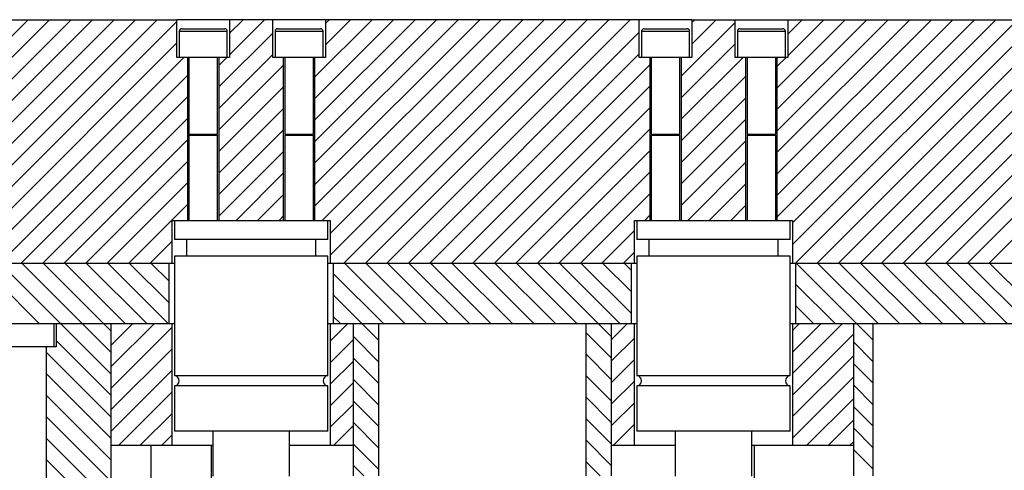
# Model space of a CAD drawing. Header units: inches. Extents: x 220 to 877, y 4 to 174.
# Tile 665 of 674: x 846.17 to 854.26, y 128.73 to 132.44. Entities that reach past the tile are written whole.
import ezdxf

# ---------------------------------------------------------------- set-up
doc = ezdxf.new("R2010")
doc.units = ezdxf.units.IN
doc.header["$LTSCALE"] = 0.5
doc.header["$MEASUREMENT"] = 0
doc.layers.add('SID-M-S', color=105, linetype='Continuous')

msp = doc.modelspace()

# ---------------------------------------------------------------- linework, layer by layer
at = {"color": 7, "linetype": 'Continuous', "lineweight": 25}
for p, q in [((844.09723, 132.43798), (847.46416, 132.43798)), ((847.46416, 132.12751), (847.46416, 132.43798)), ((851.69723, 132.43798), (847.46416, 132.43798)), ((847.89723, 132.43798), (847.89723, 132.12751)), ((848.25156, 132.12751), (848.25156, 132.43798)), ((848.68463, 132.43798), (848.68463, 132.12751)), ((851.26416, 132.12751), (851.26416, 132.43798)), ((851.69723, 132.43798), (851.69723, 132.12751)), ((851.69723, 132.43798), (859.29723, 132.43798)), ((852.05156, 132.12751), (852.05156, 132.43798)), ((852.48463, 132.43798), (852.48463, 132.12751)), ((847.48385, 132.34404), (847.48385, 132.12751)), ((847.48385, 132.34404), (847.87755, 132.34404)), ((847.50353, 132.36373), (847.85786, 132.36373)), ((847.87755, 132.12751), (847.87755, 132.34404)), ((848.27125, 132.34404), (848.27125, 132.12751)), ((848.27125, 132.34404), (848.66495, 132.34404)), ((848.29093, 132.36373), (848.64526, 132.36373)), ((848.66495, 132.12751), (848.66495, 132.34404)), ((851.28385, 132.34404), (851.28385, 132.12751)), ((851.28385, 132.34404), (851.67755, 132.34404)), ((851.30353, 132.36373), (851.65786, 132.36373)), ((851.67755, 132.12751), (851.67755, 132.34404)), ((852.07125, 132.34404), (852.07125, 132.12751)), ((852.07125, 132.34404), (852.46495, 132.34404)), ((852.09093, 132.36373), (852.44526, 132.36373)), ((852.46495, 132.12751), (852.46495, 132.34404)), ((847.89723, 132.12751), (847.46416, 132.12751)), ((847.55274, 130.78892), (847.55274, 132.12751)), ((847.56259, 132.12751), (847.56259, 131.49719)), ((847.79881, 131.49719), (847.79881, 132.12751)), ((847.80865, 132.12751), (847.80865, 130.78892)), ((848.68463, 132.12751), (848.25156, 132.12751)), ((848.34014, 130.78892), (848.34014, 132.12751)), ((848.34999, 132.12751), (848.34999, 131.49719)), ((848.58621, 131.49719), (848.58621, 132.12751)), ((848.59605, 132.12751), (848.59605, 130.78892)), ((851.69723, 132.12751), (851.26416, 132.12751)), ((851.35274, 130.78892), (851.35274, 132.12751)), ((851.36259, 132.12751), (851.36259, 131.49719)), ((851.59881, 131.49719), (851.59881, 132.12751)), ((851.60865, 132.12751), (851.60865, 130.78892)), ((852.48463, 132.12751), (852.05156, 132.12751)), ((852.14014, 130.78892), (852.14014, 132.12751)), ((852.14999, 132.12751), (852.14999, 131.49719)), ((852.38621, 131.49719), (852.38621, 132.12751)), ((852.39605, 132.12751), (852.39605, 130.78892)), ((847.56259, 131.49719), (847.79881, 131.49719)), ((847.57807, 131.49566), (847.56259, 131.49003)), ((847.56259, 131.49003), (847.56259, 130.78892)), ((847.56259, 131.49003), (847.79881, 131.49003)), ((847.57807, 131.49566), (847.78332, 131.49566)), ((847.79881, 131.49003), (847.78332, 131.49566)), ((847.79881, 130.78892), (847.79881, 131.49003)), ((848.34999, 131.49719), (848.58621, 131.49719)), ((848.36548, 131.49566), (848.34999, 131.49003)), ((848.34999, 131.49003), (848.34999, 130.78892)), ((848.34999, 131.49003), (848.58621, 131.49003)), ((848.36548, 131.49566), (848.57072, 131.49566)), ((848.58621, 131.49003), (848.57072, 131.49566)), ((848.58621, 130.78892), (848.58621, 131.49003)), ((851.36259, 131.49719), (851.59881, 131.49719)), ((851.37807, 131.49566), (851.36259, 131.49003)), ((851.36259, 131.49003), (851.36259, 130.78892)), ((851.36259, 131.49003), (851.59881, 131.49003)), ((851.37807, 131.49566), (851.58332, 131.49566)), ((851.59881, 131.49003), (851.58332, 131.49566)), ((851.59881, 130.78892), (851.59881, 131.49003)), ((852.14999, 131.49719), (852.38621, 131.49719)), ((852.16548, 131.49566), (852.14999, 131.49003)), ((852.14999, 131.49003), (852.14999, 130.78892)), ((852.14999, 131.49003), (852.38621, 131.49003)), ((852.16548, 131.49566), (852.37072, 131.49566)), ((852.38621, 131.49003), (852.37072, 131.49566)), ((852.38621, 130.78892), (852.38621, 131.49003)), ((847.4244, 130.43798), (847.4244, 130.78892)), ((847.4244, 130.78892), (848.7244, 130.78892)), ((847.44448, 130.78892), (847.44448, 130.63144)), ((848.70432, 130.63144), (848.70432, 130.78892)), ((848.7244, 130.78892), (848.7244, 130.43798)), ((851.2244, 130.78892), (852.5244, 130.78892)), ((851.2244, 130.43798), (851.2244, 130.78892)), ((851.24448, 130.78892), (851.24448, 130.63144)), ((852.50432, 130.63144), (852.50432, 130.78892)), ((852.5244, 130.78892), (852.5244, 130.43798)), ((848.70432, 130.63144), (847.44448, 130.63144)), ((847.5429, 130.63144), (847.5429, 130.49365)), ((848.60589, 130.49365), (848.60589, 130.63144)), ((852.50432, 130.63144), (851.24448, 130.63144)), ((851.3429, 130.63144), (851.3429, 130.49365)), ((852.40589, 130.49365), (852.40589, 130.63144)), ((847.44448, 130.49365), (847.44448, 129.51132)), ((848.70432, 130.49365), (847.44448, 130.49365)), ((848.70432, 129.51132), (848.70432, 130.49365)), ((851.24448, 130.49365), (851.24448, 129.51132)), ((852.50432, 130.49365), (851.24448, 130.49365)), ((852.50432, 129.51132), (852.50432, 130.49365)), ((844.90432, 130.43798), (847.44448, 130.43798)), ((847.3994, 129.93798), (847.3994, 130.43798)), ((848.70432, 130.43798), (851.24448, 130.43798)), ((848.7494, 130.43798), (848.7494, 129.93798)), ((851.1994, 129.93798), (851.1994, 130.43798)), ((852.50432, 130.43798), (854.75727, 130.43798)), ((852.5494, 130.43798), (852.5494, 129.93798)), ((847.3994, 129.93798), (844.9494, 129.93798)), ((846.4554, 129.74998), (846.4554, 129.93798)), ((846.47102, 129.93798), (846.47102, 129.74998)), ((847.44448, 129.93798), (846.47102, 129.93798)), ((846.9244, 128.43798), (846.9244, 129.93798)), ((847.4244, 128.93798), (847.4244, 129.93798)), ((848.9119, 129.93798), (848.70432, 129.93798)), ((848.7244, 129.93798), (848.7244, 128.93798)), ((851.24448, 129.93798), (848.7494, 129.93798)), ((848.9119, 129.93798), (848.9119, 128.68798)), ((849.1244, 128.68798), (849.1244, 129.93798)), ((850.8244, 129.93798), (850.8244, 128.68798)), ((851.0369, 128.68798), (851.0369, 129.93798)), ((851.2244, 128.93798), (851.2244, 129.93798)), ((854.3619, 129.93798), (852.50432, 129.93798)), ((852.5244, 129.93798), (852.5244, 128.93798)), ((853.0244, 129.93798), (853.0244, 128.68798)), ((853.1869, 128.68798), (853.1869, 129.93798)), ((846.47102, 129.74998), (845.87777, 129.74998)), ((846.39315, 128.13798), (846.39315, 129.74998)), ((848.70432, 129.51132), (847.44448, 129.51132)), ((852.50432, 129.51132), (851.24448, 129.51132)), ((847.44448, 129.42873), (847.44448, 129.05664)), ((848.70432, 129.42873), (847.44448, 129.42873)), ((848.70432, 129.05664), (848.70432, 129.42873)), ((851.24448, 129.42873), (851.24448, 129.05664)), ((852.50432, 129.42873), (851.24448, 129.42873)), ((852.50432, 129.05664), (852.50432, 129.42873)), ((848.70432, 129.05664), (847.44448, 129.05664)), ((847.75944, 129.05664), (847.75944, 128.68735)), ((848.38936, 128.68735), (848.38936, 129.05664)), ((852.50432, 129.05664), (851.24448, 129.05664)), ((851.55944, 129.05664), (851.55944, 128.68735)), ((852.18936, 128.68735), (852.18936, 129.05664)), ((847.75944, 128.93798), (846.9244, 128.93798)), ((847.2494, 128.93798), (847.2494, 128.64798)), ((847.7494, 128.64798), (847.7494, 128.93798)), ((848.9119, 128.93798), (848.38936, 128.93798)), ((851.55944, 128.93798), (851.0369, 128.93798)), ((853.0244, 128.93798), (852.18936, 128.93798)), ((852.2119, 128.64798), (852.2119, 128.93798))]:
    msp.add_line(p, q, dxfattribs=at)
for centre, radius, start, end in [((847.50353, 132.34404), 0.01969, 90, 180), ((847.85786, 132.34404), 0.01969, 0, 90), ((848.29093, 132.34404), 0.01969, 90, 180), ((848.64526, 132.34404), 0.01969, 0, 90), ((851.30353, 132.34404), 0.01969, 90, 180), ((851.65786, 132.34404), 0.01969, 0, 90), ((852.09093, 132.34404), 0.01969, 90, 180), ((852.44526, 132.34404), 0.01969, 0, 90), ((847.57781, 131.4964), 0.000787, 290, 90), ((847.78359, 131.4964), 0.000787, 90, 250), ((848.36521, 131.4964), 0.000787, 290, 90), ((848.57099, 131.4964), 0.000787, 90, 250), ((851.37781, 131.4964), 0.000787, 290, 90), ((851.58359, 131.4964), 0.000787, 90, 250), ((852.16521, 131.4964), 0.000787, 290, 90), ((852.37099, 131.4964), 0.000787, 90, 250), ((847.44251, 129.47003), 0.04134, 272.729403, 87.270597), ((848.70629, 129.47003), 0.04134, 92.729403, 267.270597), ((851.24251, 129.47003), 0.04134, 272.729403, 87.270597), ((852.50629, 129.47003), 0.04134, 92.729403, 267.270597)]:
    msp.add_arc(centre, radius, start, end, dxfattribs=at)
at = {"layer": 'SID-M-S', "linetype": 'Continuous', "lineweight": 18}
for p, q in [((844.79605, 130.99378), (846.24025, 132.43798)), ((844.79605, 130.817), (846.41703, 132.43798)), ((844.9244, 130.76857), (846.5938, 132.43798)), ((844.9244, 130.5918), (846.77058, 132.43798)), ((844.94736, 130.43798), (846.94736, 132.43798)), ((845.12413, 130.43798), (847.12413, 132.43798)), ((845.30091, 130.43798), (847.30091, 132.43798)), ((845.47769, 130.43798), (847.46416, 132.42445)), ((847.89723, 132.32719), (848.00802, 132.43798)), ((847.89723, 132.15042), (848.18479, 132.43798)), ((848.59605, 131.96535), (849.06868, 132.43798)), ((848.59605, 131.78857), (849.24545, 132.43798)), ((848.59605, 131.6118), (849.42223, 132.43798)), ((848.59605, 131.43502), (849.59901, 132.43798)), ((848.59605, 131.25824), (849.77578, 132.43798)), ((848.59605, 131.08147), (849.95256, 132.43798)), ((848.59605, 130.90469), (850.12934, 132.43798)), ((848.65706, 130.78892), (850.30611, 132.43798)), ((848.68463, 132.40749), (848.71512, 132.43798)), ((848.68463, 132.23071), (848.8919, 132.43798)), ((848.7244, 130.67948), (850.48289, 132.43798)), ((848.7244, 130.50271), (850.65967, 132.43798)), ((848.83644, 130.43798), (850.83644, 132.43798)), ((849.01322, 130.43798), (851.01322, 132.43798)), ((849.19, 130.43798), (851.19, 132.43798)), ((851.60865, 131.97275), (852.05156, 132.41566)), ((851.69723, 132.41488), (851.72033, 132.43798)), ((851.69723, 132.23811), (851.8971, 132.43798)), ((852.39605, 131.87626), (852.95776, 132.43798)), ((852.39605, 131.69949), (853.13454, 132.43798)), ((852.39605, 131.52271), (853.31132, 132.43798)), ((852.39605, 131.34593), (853.48809, 132.43798)), ((852.39605, 131.16916), (853.66487, 132.43798)), ((852.39605, 130.99238), (853.84165, 132.43798)), ((852.39605, 130.8156), (854.01843, 132.43798)), ((852.48463, 132.3184), (852.60421, 132.43798)), ((852.48463, 132.14162), (852.78099, 132.43798)), ((852.5244, 130.76717), (854.1952, 132.43798)), ((852.5244, 130.5904), (854.37198, 132.43798)), ((852.54876, 130.43798), (854.54876, 132.43798)), ((852.72553, 130.43798), (854.72553, 132.43798)), ((852.90231, 130.43798), (854.90231, 132.43798)), ((847.80865, 131.88506), (848.25156, 132.32797)), ((849.36677, 130.43798), (851.26416, 132.33536)), ((853.07909, 130.43798), (855.03286, 132.39175)), ((845.65446, 130.43798), (847.46416, 132.24768)), ((851.60865, 131.79597), (852.05156, 132.23888)), ((849.54355, 130.43798), (851.26416, 132.15859)), ((853.25586, 130.43798), (855.03286, 132.21498)), ((845.83124, 130.43798), (847.52077, 132.12751)), ((847.80865, 131.70828), (848.25156, 132.15119)), ((847.80865, 132.06183), (847.87432, 132.12751)), ((851.60865, 131.61919), (852.11696, 132.12751)), ((852.39605, 132.05304), (852.47052, 132.12751)), ((853.43264, 130.43798), (855.12144, 132.12678)), ((847.80865, 131.5315), (848.34014, 132.063)), ((849.72033, 130.43798), (851.35274, 132.07039)), ((846.00802, 130.43798), (847.55274, 131.9827)), ((851.60865, 131.44242), (852.14014, 131.97391)), ((853.60942, 130.43798), (855.12144, 131.95001)), ((847.80865, 131.35473), (848.34014, 131.88622)), ((849.8971, 130.43798), (851.35274, 131.89362)), ((846.18479, 130.43798), (847.55274, 131.80593)), ((851.60865, 131.26564), (852.14014, 131.79714)), ((853.78619, 130.43798), (855.12144, 131.77323)), ((847.80865, 131.17795), (848.34014, 131.70945)), ((850.07388, 130.43798), (851.35274, 131.71684)), ((846.36157, 130.43798), (847.55274, 131.62915)), ((851.60865, 131.08886), (852.14014, 131.62036)), ((853.96297, 130.43798), (855.12144, 131.59645)), ((847.80865, 131.00117), (848.34014, 131.53267)), ((850.25066, 130.43798), (851.35274, 131.54006)), ((846.53835, 130.43798), (847.55274, 131.45237)), ((851.60865, 130.91209), (852.14014, 131.44358)), ((847.80865, 130.8244), (848.34014, 131.35589)), ((850.42743, 130.43798), (851.35274, 131.36329)), ((846.71512, 130.43798), (847.55274, 131.2756)), ((850.60421, 130.43798), (851.35274, 131.18651)), ((851.66226, 130.78892), (852.14014, 131.26681)), ((847.94995, 130.78892), (848.34014, 131.17912)), ((846.8919, 130.43798), (847.55274, 131.09882)), ((851.83904, 130.78892), (852.14014, 131.09003)), ((848.12673, 130.78892), (848.34014, 131.00234)), ((850.78099, 130.43798), (851.35274, 131.00973)), ((854.13975, 130.43798), (854.7244, 131.02263)), ((847.06868, 130.43798), (847.55274, 130.92204)), ((852.01582, 130.78892), (852.14014, 130.91325)), ((848.30351, 130.78892), (848.34014, 130.82556)), ((851.30871, 130.78892), (851.35274, 130.83296)), ((850.95776, 130.43798), (851.2244, 130.70461)), ((847.24545, 130.43798), (847.4244, 130.61692)), ((851.13454, 130.43798), (851.2244, 130.52783)), ((846.3355, 129.93798), (845.8355, 130.43798)), ((846.9244, 129.52585), (846.01227, 130.43798)), ((846.9244, 129.70263), (846.18905, 130.43798)), ((846.9244, 129.87941), (846.36583, 130.43798)), ((847.0426, 129.93798), (846.5426, 130.43798)), ((847.21938, 129.93798), (846.71938, 130.43798)), ((847.39616, 129.93798), (846.89616, 130.43798)), ((847.3994, 130.11151), (847.07293, 130.43798)), ((847.3994, 130.28829), (847.24971, 130.43798)), ((847.42223, 130.43798), (847.4244, 130.44014)), ((849.3407, 129.93798), (848.8407, 130.43798)), ((849.51748, 129.93798), (849.01748, 130.43798)), ((849.69425, 129.93798), (849.19425, 130.43798)), ((849.87103, 129.93798), (849.37103, 130.43798)), ((850.04781, 129.93798), (849.54781, 130.43798)), ((850.22458, 129.93798), (849.72458, 130.43798)), ((850.40136, 129.93798), (849.90136, 130.43798)), ((850.57814, 129.93798), (850.07814, 130.43798)), ((850.75491, 129.93798), (850.25491, 130.43798)), ((851.0369, 129.83277), (850.43169, 130.43798)), ((851.10847, 129.93798), (850.60847, 130.43798)), ((851.1994, 130.02382), (850.78524, 130.43798)), ((851.1994, 130.2006), (850.96202, 130.43798)), ((851.1994, 130.37738), (851.1388, 130.43798)), ((853.1869, 129.80409), (852.55301, 130.43798)), ((853.22979, 129.93798), (852.72979, 130.43798)), ((853.40656, 129.93798), (852.90656, 130.43798)), ((853.58334, 129.93798), (853.08334, 130.43798)), ((853.76012, 129.93798), (853.26012, 130.43798)), ((853.93689, 129.93798), (853.43689, 130.43798)), ((854.11367, 129.93798), (853.61367, 130.43798)), ((854.29045, 129.93798), (853.79045, 130.43798)), ((854.5244, 129.88081), (853.96722, 130.43798)), ((854.644, 129.93798), (854.144, 130.43798)), ((849.16392, 129.93798), (848.7494, 130.3525)), ((852.87623, 129.93798), (852.5494, 130.26482)), ((849.1244, 129.80073), (848.7494, 130.17573)), ((852.69946, 129.93798), (852.5494, 130.08804)), ((848.81037, 129.93798), (848.7494, 129.99895)), ((846.9244, 129.76337), (847.09901, 129.93798)), ((846.9244, 129.58659), (847.27578, 129.93798)), ((846.9244, 129.40981), (847.4244, 129.90981)), ((848.7244, 129.7956), (848.86677, 129.93798)), ((851.0369, 129.81), (851.16487, 129.93798)), ((852.5244, 129.88329), (852.57909, 129.93798)), ((852.5244, 129.70651), (852.75586, 129.93798)), ((852.5244, 129.52974), (852.93264, 129.93798)), ((849.1244, 129.62395), (848.9119, 129.83645)), ((851.0369, 129.65599), (850.8244, 129.86849)), ((851.0369, 129.63323), (851.2244, 129.82073)), ((852.5244, 129.35296), (853.0244, 129.85296)), ((846.9244, 129.34908), (846.47102, 129.80245)), ((846.9244, 129.23304), (847.4244, 129.73304)), ((848.7244, 129.61882), (848.9119, 129.80632)), ((853.1869, 129.62732), (853.0244, 129.78982)), ((846.9244, 129.1723), (846.39315, 129.70355)), ((849.1244, 129.44717), (848.9119, 129.65967)), ((851.0369, 129.47922), (850.8244, 129.69172)), ((852.5244, 129.17618), (853.0244, 129.67618)), ((848.7244, 129.44205), (848.9119, 129.62955)), ((851.0369, 129.45645), (851.2244, 129.64395)), ((853.1869, 129.45054), (853.0244, 129.61304)), ((846.9244, 128.99552), (846.39315, 129.52677)), ((846.9244, 129.05626), (847.4244, 129.55626)), ((851.0369, 129.30244), (850.8244, 129.51494)), ((852.5244, 128.99941), (853.0244, 129.49941)), ((848.7244, 129.26527), (848.9119, 129.45277)), ((849.1244, 129.2704), (848.9119, 129.4829)), ((851.0369, 129.27967), (851.2244, 129.46717)), ((853.1869, 129.27376), (853.0244, 129.43626)), ((846.9244, 128.81875), (846.39315, 129.35)), ((846.98289, 128.93798), (847.4244, 129.37948)), ((851.0369, 129.12566), (850.8244, 129.33816)), ((848.7244, 129.08849), (848.9119, 129.27599)), ((849.1244, 129.09362), (848.9119, 129.30612)), ((851.0369, 129.1029), (851.2244, 129.2904)), ((852.63975, 128.93798), (853.0244, 129.32263)), ((853.1869, 129.09698), (853.0244, 129.25948)), ((846.9244, 128.64197), (846.39315, 129.17322)), ((847.15967, 128.93798), (847.4244, 129.20271)), ((848.75066, 128.93798), (848.9119, 129.09922)), ((849.1244, 128.91684), (848.9119, 129.12934)), ((851.0369, 128.94889), (850.8244, 129.16139)), ((851.04876, 128.93798), (851.2244, 129.11362)), ((852.81652, 128.93798), (853.0244, 129.14585)), ((853.1869, 128.92021), (853.0244, 129.08271)), ((847.33644, 128.93798), (847.4244, 129.02593)), ((846.9244, 128.46519), (846.39315, 128.99644)), ((849.1244, 128.74007), (848.9119, 128.95257)), ((851.0369, 128.77211), (850.8244, 128.98461)), ((852.9933, 128.93798), (853.0244, 128.96908)), ((853.1869, 128.74343), (853.0244, 128.90593)), ((846.77484, 128.43798), (846.39315, 128.81967)), ((848.99971, 128.68798), (848.9119, 128.77579)), ((850.94425, 128.68798), (850.8244, 128.80783))]:
    msp.add_line(p, q, dxfattribs=at)

doc.saveas('drawing.dxf')
